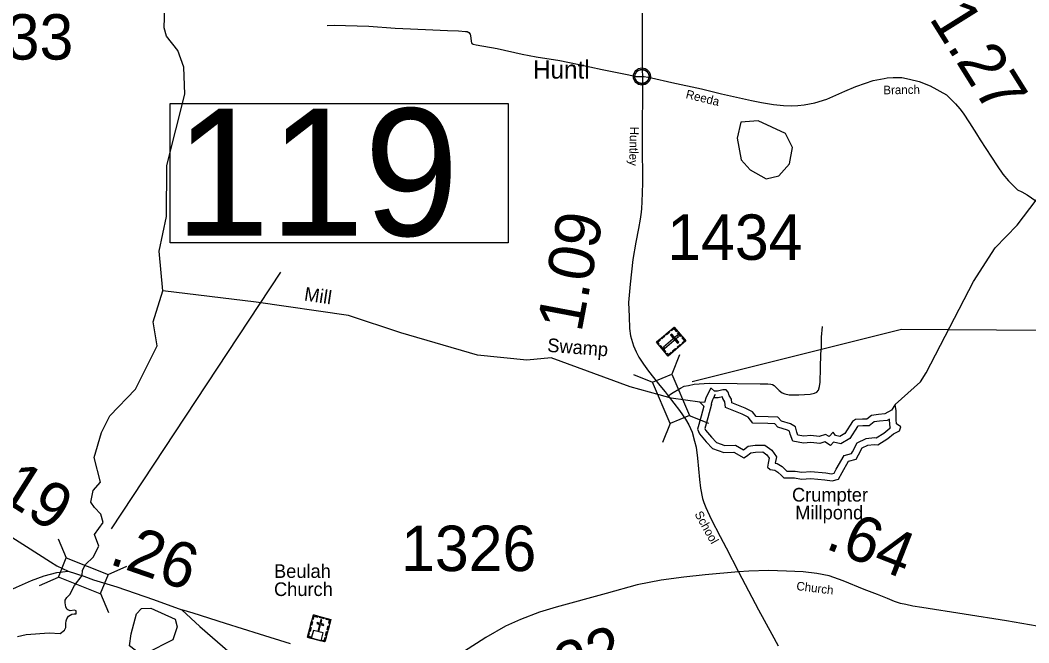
# Model space of a CAD drawing. Extents: x 2093524 to 2270757, y 289120 to 570408.
# Drawn here: x 2139794 to 2150889, y 474784 to 481634 of the extents above; entities that cross this region are included whole.
import ezdxf

# ---------------------------------------------------------------- set-up
doc = ezdxf.new("R2010")
doc.units = 0
for name, color, linetype in [('Exist Civil Demographics Community CELL', 7, 'Continuous'), ('Exist Civil Demographics Community Label', 7, 'Continuous'), ('Exist Cultural Cemetery CELL', 7, 'Continuous'), ('Exist Cultural Church with Cemetery CELL', 7, 'Continuous'), ('Exist Cultural Church with Cemetery Label', 7, 'Continuous'), ('Exist Hydrographic Buffer Line', 7, 'Continuous'), ('Exist Hydrographic Creek Single Shore', 7, 'Continuous'), ('Exist Hydrographic Pond Over 1500 Sq Ft', 7, 'Continuous'), ('Exist Hydrographic Pond Under 1500 Sq Ft', 7, 'Continuous'), ('Exist Hydrographic Swamp Label', 7, 'Continuous'), ('Exist Road Non-System Type 51', 7, 'Continuous'), ('Exist Road Secondary Mileage Hundredths English Label', 7, 'Continuous'), ('Exist Road Secondary Structure Standard Bridge CELL', 7, 'Continuous'), ('Exist Road Secondary Structure Standard Bridge Number Label', 7, 'Continuous'), ('Exist Road Secondary Type 51 Attributed', 7, 'Continuous'), ('Exist Road Secondary Type 51 Label', 7, 'Continuous'), ('Exist Road Secondary Type 51 Number Label', 7, 'Continuous')]:
    doc.layers.add(name, color=color, linetype=linetype)

msp = doc.modelspace()

# ---------------------------------------------------------------- linework, layer by layer
at = {"layer": 'Exist Civil Demographics Community CELL'}
msp.add_lwpolyline([(2146556, 481026), (2146557, 481032), (2146559, 481038), (2146562, 481045), (2146564, 481051), (2146568, 481057), (2146572, 481062), (2146576, 481066), (2146580, 481071), (2146586, 481075), (2146591, 481079), (2146596, 481082), (2146601, 481084), (2146606, 481087), (2146612, 481089), (2146616, 481090), (2146621, 481090), (2146625, 481091), (2146632, 481091), (2146636, 481091), (2146642, 481091), (2146647, 481090), (2146652, 481089), (2146657, 481088), (2146662, 481086), (2146668, 481083), (2146675, 481080), (2146680, 481076), (2146685, 481072), (2146688, 481069), (2146692, 481064), (2146696, 481060), (2146699, 481055), (2146702, 481050), (2146705, 481045), (2146707, 481040), (2146709, 481035), (2146710, 481030), (2146711, 481024), (2146712, 481020), (2146712, 481014), (2146712, 481008), (2146711, 481002), (2146710, 480997), (2146708, 480991), (2146707, 480985), (2146704, 480980), (2146701, 480974), (2146698, 480968), (2146694, 480964), (2146690, 480959), (2146685, 480954), (2146680, 480950), (2146675, 480946), (2146671, 480944), (2146664, 480941), (2146657, 480938), (2146651, 480936), (2146644, 480935), (2146640, 480935), (2146635, 480934), (2146630, 480934), (2146625, 480935), (2146620, 480936), (2146614, 480937), (2146609, 480938), (2146604, 480940), (2146599, 480942), (2146595, 480944), (2146589, 480948), (2146583, 480953), (2146578, 480957), (2146574, 480962), (2146570, 480966), (2146567, 480970), (2146563, 480977), (2146562, 480981), (2146560, 480985), (2146557, 480993), (2146556, 481000), (2146555, 481005), (2146555, 481011), (2146555, 481016), (2146555, 481023)], close=True, dxfattribs=at)
for radius in [94.3, 76.7]:
    msp.add_circle((2146633, 481014), radius, dxfattribs=at)
at = {"layer": 'Exist Cultural Cemetery CELL'}
for points in [[(2146986, 478256), (2147116, 478106), (2146923, 477939), (2146793, 478090)], [(2146897, 478180), (2146930, 478208), (2146937, 478199), (2146904, 478171)], [(2146953, 478228), (2146960, 478220), (2146985, 478241), (2147011, 478210), (2147020, 478217), (2146986, 478256)], [(2146815, 478065), (2146823, 478073), (2146809, 478089), (2146839, 478116), (2146832, 478124), (2146793, 478090)], [(2146846, 478136), (2146879, 478164), (2146886, 478156), (2146853, 478127)], [(2147035, 478155), (2147023, 478169), (2146869, 478037), (2146881, 478022)], [(2146961, 478181), (2146947, 478169), (2147024, 478080), (2147038, 478092)], [(2147034, 478200), (2147068, 478161), (2147059, 478154), (2147025, 478193)], [(2147083, 478077), (2147076, 478086), (2147100, 478107), (2147073, 478138), (2147082, 478145), (2147116, 478106)], [(2146839, 478054), (2146895, 477990), (2146886, 477982), (2146830, 478047)], [(2146970, 477995), (2147003, 478023), (2147010, 478015), (2146978, 477987)], [(2147020, 478038), (2147053, 478067), (2147060, 478058), (2147028, 478030)], [(2146901, 477965), (2146910, 477972), (2146924, 477955), (2146955, 477982), (2146962, 477973), (2146923, 477939)]]:
    msp.add_lwpolyline(points, close=True, dxfattribs=at)
at = {"layer": 'Exist Cultural Church with Cemetery CELL'}
for points in [[(2143019, 475091), (2143212, 475040), (2143146, 474794), (2142954, 474845)], [(2142989, 474977), (2143000, 475019), (2143011, 475016), (2143000, 474975)], [(2142995, 474834), (2143104, 474805), (2143127, 474892), (2143078, 474906), (2143099, 474984), (2143131, 474976), (2143134, 474986), (2143102, 474995), (2143113, 475036), (2143101, 475039), (2143091, 474998), (2143059, 475006), (2143056, 474996), (2143088, 474987), (2143067, 474909), (2143019, 474921)], [(2143008, 475049), (2143019, 475046), (2143027, 475077), (2143066, 475067), (2143069, 475078), (2143019, 475091)], [(2143091, 475072), (2143141, 475058), (2143138, 475047), (2143088, 475061)], [(2143200, 474998), (2143190, 475001), (2143198, 475032), (2143159, 475042), (2143161, 475053), (2143212, 475040)], [(2142986, 474836), (2142989, 474848), (2142967, 474853), (2142978, 474892), (2142967, 474895), (2142954, 474845)], [(2142972, 474912), (2142983, 474954), (2142994, 474951), (2142983, 474910)], [(2143154, 474866), (2143165, 474908), (2143176, 474905), (2143165, 474863)], [(2143171, 474930), (2143182, 474972), (2143193, 474969), (2143182, 474927)], [(2143114, 474802), (2143117, 474813), (2143138, 474808), (2143149, 474847), (2143159, 474844), (2143146, 474794)]]:
    msp.add_lwpolyline(points, close=True, dxfattribs=at)
at = {"layer": 'Exist Hydrographic Buffer Line'}
msp.add_lwpolyline([(2147440, 477516), (2147411, 477458), (2147396, 477412), (2147399, 477409), (2147357, 477259), (2147324, 477142), (2147332, 477124), (2147397, 477045), (2147453, 476986), (2147545, 476953), (2147663, 476958), (2147752, 476906), (2147802, 476946), (2147878, 476957), (2147985, 476960), (2148061, 476904), (2148113, 476829), (2148097, 476759), (2148121, 476757), (2148175, 476722), (2148221, 476679), (2148226, 476674), (2148317, 476674), (2148392, 476661), (2148492, 476668), (2148655, 476653), (2148720, 476643), (2148746, 476650), (2148769, 476693), (2148858, 476844), (2148939, 476868), (2148949, 476886), (2149000, 476985), (2149099, 477033), (2149190, 477041), (2149211, 477038), (2149295, 477092), (2149361, 477146), (2149368, 477150), (2149364, 477153), (2149356, 477234), (2149356, 477246), (2149329, 477231), (2149245, 477222), (2149188, 477214), (2149132, 477170), (2149064, 477170), (2149008, 477167), (2149005, 477165), (2148920, 477030), (2148821, 476972), (2148739, 476993), (2148706, 476955), (2148644, 476994), (2148589, 476976), (2148491, 476989), (2148411, 476981), (2148293, 477003), (2148265, 477080), (2148257, 477112), (2148236, 477124), (2148127, 477158), (2148095, 477192), (2148018, 477195), (2147853, 477201), (2147803, 477266), (2147736, 477298), (2147554, 477372), (2147546, 477436), (2147524, 477471), (2147518, 477489), (2147471, 477479), (2147424, 477479)], close=True, dxfattribs=at)
at = {"layer": 'Exist Hydrographic Creek Single Shore'}
msp.add_line((2149417, 477405), (2149699, 477655), dxfattribs=at)
for points in [[(2141364, 478658), (2141321, 479092), (2141402, 479474), (2141408, 480035), (2141605, 480819), (2141595, 481117), (2141528, 481302), (2141402, 481459), (2141377, 481551), (2141384, 481774)], [(2149699, 477655), (2149760, 477755), (2150279, 478759), (2150519, 479128), (2150759, 479379), (2151238, 480006), (2151553, 480291), (2152002, 480502), (2152043, 480544)], [(2140477, 475523), (2140481, 475584), (2140511, 475646), (2140597, 475726), (2140659, 475847), (2140610, 475974), (2140707, 476109), (2140681, 476200), (2140612, 476273), (2140572, 476331), (2140597, 476459), (2140677, 476550), (2140606, 476823), (2140688, 477097), (2140779, 477282), (2141061, 477575), (2141300, 478050), (2141258, 478316), (2141364, 478658)], [(2146956, 477475), (2146821, 477513), (2146502, 477601), (2145633, 477920), (2145366, 477893), (2144825, 477949), (2143982, 478196), (2143407, 478385), (2142390, 478530), (2141364, 478658)], [(2147270, 477432), (2146956, 477475)], [(2139763, 474855), (2139861, 474877), (2140112, 474895), (2140233, 474888), (2140280, 474922), (2140296, 474952), (2140297, 474995), (2140298, 475025), (2140306, 475048), (2140324, 475079), (2140363, 475101), (2140388, 475104), (2140408, 475103), (2140410, 475123), (2140408, 475137), (2140390, 475142), (2140342, 475136), (2140318, 475147), (2140306, 475155), (2140295, 475180), (2140289, 475225), (2140288, 475255), (2140306, 475282), (2140339, 475315), (2140393, 475416), (2140477, 475523)]]:
    msp.add_lwpolyline(points, dxfattribs=at)
at = {"layer": 'Exist Hydrographic Pond Over 1500 Sq Ft'}
msp.add_lwpolyline([(2147371, 477547), (2147341, 477486), (2147322, 477427), (2147270, 477432), (2147315, 477387), (2147284, 477279), (2147244, 477136), (2147268, 477084), (2147341, 476995), (2147411, 476922), (2147534, 476877), (2147644, 476882), (2147755, 476818), (2147785, 476837), (2147832, 476875), (2147884, 476882), (2147962, 476884), (2148007, 476851), (2148032, 476814), (2148021, 476762), (2148014, 476715), (2148044, 476689), (2148096, 476684), (2148129, 476663), (2148169, 476625), (2148195, 476599), (2148310, 476599), (2148388, 476585), (2148491, 476592), (2148646, 476578), (2148724, 476567), (2148797, 476585), (2148834, 476656), (2148907, 476781), (2148990, 476804), (2149016, 476851), (2149056, 476929), (2149119, 476959), (2149188, 476965), (2149228, 476961), (2149339, 477031), (2149402, 477083), (2149466, 477116), (2149480, 477160), (2149435, 477193), (2149431, 477238), (2149431, 477271), (2149431, 477335), (2149417, 477405), (2149379, 477344), (2149306, 477304), (2149235, 477297), (2149158, 477285), (2149106, 477245), (2149061, 477245), (2148984, 477240), (2148951, 477219), (2148866, 477085), (2148810, 477052), (2148763, 477064), (2148737, 477102), (2148692, 477052), (2148654, 477076), (2148582, 477052), (2148492, 477064), (2148415, 477057), (2148349, 477069), (2148337, 477102), (2148323, 477160), (2148266, 477193), (2148168, 477224), (2148129, 477265), (2148021, 477270), (2147891, 477275), (2147851, 477326), (2147767, 477366), (2147623, 477425), (2147618, 477463), (2147593, 477503), (2147581, 477540), (2147560, 477566), (2147522, 477566), (2147463, 477554), (2147430, 477554), (2147400, 477580), (2147386, 477580)], close=True, dxfattribs=at)
at = {"layer": 'Exist Hydrographic Pond Under 1500 Sq Ft'}
for points in [[(2147998, 479887), (2148140, 479923), (2148256, 480055), (2148289, 480232), (2148213, 480388), (2147912, 480528), (2147721, 480512), (2147680, 480336), (2147723, 480096), (2147823, 479989), (2147998, 479887)], [(2141107, 474668), (2140998, 474752), (2141014, 474883), (2141072, 475102), (2141130, 475160), (2141230, 475167), (2141497, 475044), (2141522, 474961), (2141473, 474818), (2141182, 474670), (2141107, 474668)]]:
    msp.add_lwpolyline(points, dxfattribs=at)
at = {"layer": 'Exist Road Non-System Type 51'}
for points in [[(2143171, 481574), (2143254, 481579), (2143373, 481576), (2143629, 481567), (2143919, 481547), (2144089, 481540), (2144332, 481529), (2144496, 481522), (2144614, 481517), (2144692, 481508), (2144710, 481509), (2144728, 481497), (2144745, 481479), (2144747, 481461), (2144756, 481405), (2144759, 481380), (2144765, 481376), (2144777, 481370), (2144809, 481363), (2145040, 481323), (2145315, 481261), (2145470, 481230), (2145731, 481189), (2145925, 481151), (2146197, 481090), (2146287, 481074), (2146454, 481039), (2146540, 481023), (2146570, 481016), (2146588, 481014), (2146612, 481013), (2146640, 481015)], [(2146919, 477498), (2146960, 477527), (2147057, 477587), (2147096, 477606), (2147146, 477615), (2147206, 477628), (2147372, 477639), (2147680, 477636), (2147932, 477633), (2148018, 477634), (2148050, 477631), (2148068, 477627), (2148088, 477616), (2148143, 477559), (2148174, 477533), (2148204, 477522), (2148252, 477513), (2148360, 477513), (2148484, 477518), (2148532, 477529), (2148558, 477541), (2148575, 477562), (2148587, 477602), (2148592, 477652), (2148599, 477806), (2148601, 477962), (2148608, 478030), (2148609, 478070), (2148608, 478146), (2148621, 478263)]]:
    msp.add_lwpolyline(points, dxfattribs=at)
at = {"layer": 'Exist Road Secondary Structure Standard Bridge CELL'}
for p, q in [((2147048, 477951), (2146963, 477741)), ((2146540, 477737), (2146749, 477652)), ((2147154, 477284), (2147364, 477199)), ((2146945, 477196), (2146860, 476987)), ((2140210, 475928), (2140300, 475720)), ((2140760, 475536), (2140968, 475626)), ((2140007, 475415), (2140215, 475505)), ((2140677, 475326), (2140767, 475118))]:
    msp.add_line(p, q, dxfattribs=at)
for points in [[(2146963, 477741), (2147155, 477284), (2146942, 477195), (2146749, 477652)], [(2140300, 475720), (2140761, 475537), (2140675, 475322), (2140215, 475505)]]:
    msp.add_lwpolyline(points, close=True, dxfattribs=at)
at = {"layer": 'Exist Road Secondary Structure Standard Bridge Number Label'}
msp.add_line((2140797, 476038), (2142662, 478860), dxfattribs=at)
msp.add_lwpolyline([(2141445, 480719), (2145161, 480719), (2145161, 479183), (2141445, 479183)], close=True, dxfattribs=at)
msp.add_lwpolyline([(2147184, 477659), (2149489, 478235), (2157326, 478178)], dxfattribs=at)
at = {"layer": 'Exist Road Secondary Type 51 Attributed'}
for points in [[(2146617, 483187), (2146622, 482799), (2146629, 482283), (2146634, 481803), (2146635, 481391), (2146637, 481089), (2146640, 481015)], [(2146640, 481015), (2146635, 480281), (2146638, 479841), (2146632, 479637), (2146629, 479563), (2146624, 479523), (2146614, 479446), (2146594, 479342), (2146567, 479190), (2146532, 479001), (2146502, 478730), (2146486, 478528), (2146493, 478374), (2146496, 478242), (2146509, 478162), (2146541, 478051), (2146571, 477985), (2146600, 477927), (2146651, 477851), (2146705, 477773), (2146829, 477615), (2146890, 477544), (2146923, 477502)], [(2146640, 481015), (2146656, 481013), (2146738, 481001), (2146963, 480950), (2147287, 480880), (2147508, 480825), (2147840, 480751), (2147950, 480727), (2148080, 480708), (2148191, 480696), (2148273, 480692), (2148349, 480695), (2148417, 480703), (2148534, 480723), (2148667, 480766), (2148866, 480852), (2148987, 480906), (2149092, 480942), (2149177, 480970), (2149299, 480994), (2149329, 480999), (2149395, 481002), (2149455, 481002), (2149493, 481002), (2149577, 480986), (2149684, 480961), (2149805, 480910), (2149985, 480813), (2150082, 480715), (2150131, 480657), (2150168, 480612), (2150237, 480506), (2150314, 480383), (2150354, 480317), (2150542, 480030), (2150603, 479940), (2150666, 479865), (2150765, 479769), (2150813, 479745), (2150870, 479712), (2150965, 479646)], [(2146923, 477502), (2147048, 477341), (2147114, 477244), (2147149, 477181), (2147187, 477100), (2147213, 477003), (2147231, 476935), (2147246, 476814), (2147267, 476581), (2147279, 476484), (2147301, 476370), (2147314, 476329), (2147335, 476272), (2147393, 476144), (2147494, 475955), (2147559, 475830), (2147695, 475566)], [(2139406, 476133), (2139862, 475842), (2140129, 475676), (2140196, 475631), (2140321, 475573)], [(2139228, 475161), (2139459, 475263), (2139752, 475395), (2139919, 475468), (2140057, 475521), (2140126, 475540), (2140196, 475556), (2140321, 475573)], [(2140321, 475573), (2140495, 475517)], [(2147695, 475566), (2147328, 475532), (2147093, 475506), (2146845, 475475), (2146582, 475423), (2146240, 475328), (2145691, 475175), (2145508, 475120), (2145296, 475042), (2145131, 474966), (2144916, 474842), (2144671, 474683)], [(2150981, 474966), (2150895, 474982), (2150643, 475025), (2149713, 475171), (2149613, 475188), (2149535, 475204), (2149479, 475217), (2149412, 475240), (2149333, 475272), (2149225, 475314), (2149079, 475371), (2148846, 475465), (2148692, 475522), (2148556, 475547), (2148405, 475566), (2148225, 475574), (2148025, 475580), (2147809, 475572), (2147695, 475566)], [(2147695, 475566), (2147916, 475146), (2148061, 474879), (2148132, 474752)], [(2140495, 475517), (2140602, 475478), (2140856, 475399), (2141261, 475259), (2141571, 475147)], [(2141571, 475147), (2141769, 474963), (2142105, 474672), (2142408, 474420), (2142634, 474230), (2142803, 474087), (2143028, 473894), (2143307, 473654)], [(2142767, 474773), (2142427, 474880), (2142052, 474997), (2141698, 475111), (2141571, 475147)]]:
    msp.add_lwpolyline(points, dxfattribs=at)

# ---------------------------------------------------------------- texts
at = {"layer": 'Exist Civil Demographics Community Label'}
msp.add_text('Huntl', height=200, dxfattribs=at).set_placement((2145434, 480991))
at = {"layer": 'Exist Cultural Church with Cemetery Label'}
for s, p in [('Beulah', (2142586, 475498)), ('Church', (2142586, 475299))]:
    msp.add_text(s, height=150, dxfattribs=at).set_placement(p)
at = {"layer": 'Exist Hydrographic Pond Over 1500 Sq Ft'}
for s, p in [('Crumpter', (2148284, 476338)), ('Millpond', (2148320, 476142))]:
    msp.add_text(s, height=150, dxfattribs=at).set_placement(p)
at = {"layer": 'Exist Hydrographic Swamp Label'}
for s, rotation, p in [('Mill', 351.4603, (2142911, 478551)), ('Swamp', 355.595, (2145588, 477986))]:
    msp.add_text(s, height=150, rotation=rotation, dxfattribs=at).set_placement(p)
at = {"layer": 'Exist Road Secondary Mileage Hundredths English Label'}
for s, rotation, p in [('1.27', 302.0158, (2149785, 481656)), ('1.09', 79.2851, (2145967, 478189)), ('.19', 327.6104, (2139371, 476490)), ('.64', 338.4936, (2148636, 475827)), ('.26', 340.9271, (2140759, 475657)), ('1.22', 20.1876, (2145264, 474076))]:
    msp.add_text(s, height=500, rotation=rotation, dxfattribs=at).set_placement(p)
at = {"layer": 'Exist Road Secondary Structure Standard Bridge Number Label'}
msp.add_text('119', height=1400, dxfattribs=at).set_placement((2141495, 479262))
at = {"layer": 'Exist Road Secondary Type 51 Label'}
for s, rotation, p in [('Branch', 0.7644, (2149289, 480818)), ('Reeda', 346.1654, (2147109, 480778)), ('Huntley', 268.5133, (2146503, 480463)), ('School', 299.0408, (2147209, 476201)), ('Church', 352.8567, (2148328, 475365))]:
    msp.add_text(s, height=95, rotation=rotation, dxfattribs=at).set_placement(p)
at = {"layer": 'Exist Road Secondary Type 51 Number Label'}
for s, p in [('1433', (2138891, 481200)), ('1434', (2146912, 478997)), ('1326', (2143984, 475573))]:
    msp.add_text(s, height=500, dxfattribs=at).set_placement(p)

doc.saveas('drawing.dxf')
